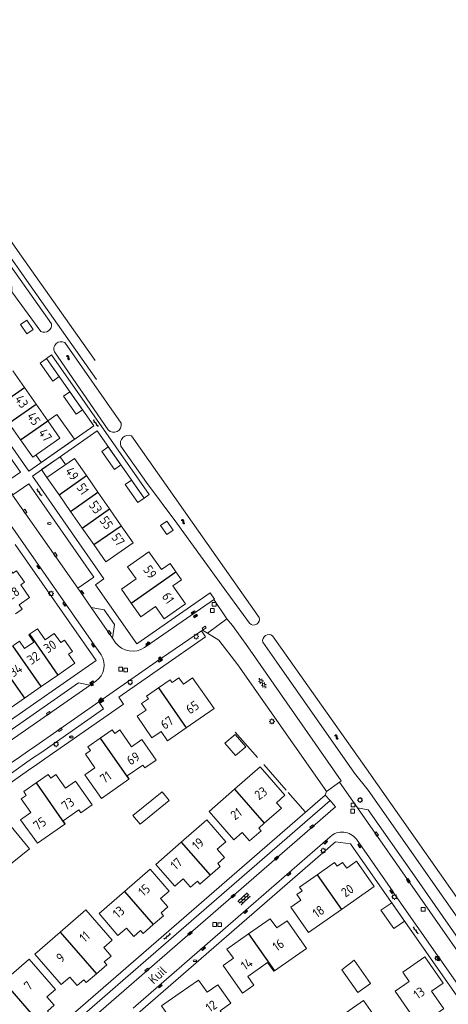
# Model space of a CAD drawing. Extents: x 168769 to 512904, y 516715 to 1559940.
# Tile 292 of 299: x 171337 to 171451, y 520166 to 520428. Entities that reach past the tile are written whole.
import ezdxf

# ---------------------------------------------------------------- set-up
doc = ezdxf.new("R2010")
doc.units = 0
doc.header["$MEASUREMENT"] = 0
doc.linetypes.add('LP', pattern=[14, 9, -5])
doc.layers.get('0').update_dxf_attribs({"linetype": 'CONTINUOUS'})
for name, color, linetype, lineweight in [('B01_HOOFDGEBOUW', 10, 'CONTINUOUS', 0), ('B02_bijgebouw', 12, 'CONTINUOUS', 0), ('B07_scheidingsmuur', 14, 'CONTINUOUS', 25), ('Q04_wegmarkering', 7, 'CONTINUOUS', 0), ('Q21_LANTAARNPAAL', 7, 'CONTINUOUS', 18), ('Q23_kolk', 7, 'CONTINUOUS', 18), ('Q28_rioolput', 7, 'CONTINUOUS', 18), ('Q92_BRANDKRAAN', 7, 'CONTINUOUS', 0), ('Q97_TROTTOIRKOLK', 7, 'CONTINUOUS', 0), ('S01_symb_gesloten_verh', 7, 'CONTINUOUS', 0), ('S02_symb_open_verh', 7, 'CONTINUOUS', 13), ('T03_HEK', 34, 'CONTINUOUS', 0), ('T09_INSTEEKSLOOT', 72, 'CONTINUOUS', 0), ('V00_kant_verharding', 252, 'CONTINUOUS', 0)]:
    doc.layers.add(name, color=color, linetype=linetype, lineweight=lineweight)
for name, color, linetype in [('S05_Water', 132, 'CONTINUOUS'), ('Z02_Huisnummer', 253, 'CONTINUOUS'), ('Z06_STRAATNAAM', 7, 'CONTINUOUS')]:
    doc.layers.add(name, color=color, linetype=linetype)
doc.styles.add('ISOCP', font='isocp.shx', dxfattribs={"height": 1.8})

# ---------------------------------------------------------------- blocks, each defined once
blk = doc.blocks.new('S05')
at = {"color": 0}
for p, q in [((0.08, 0.3), (0.38, 0.59)), ((0.11, -0.19), (0.41, 0.09)), ((0.38, 0.59), (0.68, 0.71)), ((0.41, 0.09), (0.71, 0.21)), ((0.68, 0.71), (1.01, 0.62)), ((0.71, 0.21), (1.02, 0.12)), ((1.01, 0.62), (1.33, 0.37)), ((1.02, 0.12), (1.36, -0.12)), ((1.33, 0.37), (1.66, 0.13)), ((1.66, 0.13), (1.97, 0.04)), ((1.97, 0.04), (2.28, 0.16)), ((2.28, 0.16), (2.58, 0.44)), ((1.36, -0.12), (1.68, -0.37)), ((1.68, -0.37), (2, -0.46)), ((2, -0.46), (2.31, -0.33)), ((2.31, -0.33), (2.61, -0.05))]:
    blk.add_line(p, q, dxfattribs=at)
blk = doc.blocks.new('Q92')
at = {"color": 0}
blk.add_ellipse((0, 0), major_axis=(-0.991, 0), ratio=0.499983, start_param=1.570796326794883, end_param=7.853981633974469, dxfattribs=at)
blk = doc.blocks.new('Q28')
at = {"color": 0}
blk.add_lwpolyline([(1, 1), (1, -1), (-1, -1), (-1, 1)], close=True, dxfattribs=at)
blk = doc.blocks.new('Q21')
at = {"color": 0}
for points in [[(-1.5, 0), (-1, 0)], [(-1.06, 1.06), (-0.71, 0.71)], [(0, 1.5), (0, 1)], [(1.06, 1.06), (0.71, 0.71)], [(1.5, 0), (1, 0)], [(-1.06, -1.06), (-0.71, -0.71)], [(0, -1.5), (0, -1)], [(1.06, -1.06), (0.71, -0.71)]]:
    blk.add_lwpolyline(points, dxfattribs=at)
blk.add_circle((0, 0), 1, dxfattribs=at)
blk = doc.blocks.new('Q97')
blk.add_hatch(color=256).paths.add_polyline_path([(-1, 1), (-1, 0), (1, 1)])
blk.add_line((1, 1), (-1, 0))
at = {"color": 0}
for points in [[(-1, 0), (-1, 1), (1, 1), (1, 0), (-1, 0)], [(0, 0.8), (0, 1)]]:
    blk.add_lwpolyline(points, dxfattribs=at)
blk = doc.blocks.new('Q23')
at = {"color": 0}
blk.add_lwpolyline([(0.99, -0.5), (-0.99, -0.5), (-0.99, 0.5), (0.99, 0.5), (0.99, -0.5)], dxfattribs=at)
blk = doc.blocks.new('S026')
for p, q in [((0, 0), (4.4, 0)), ((0.2, 0.5), (0.2, 0)), ((1.2, 0), (1.2, -0.5)), ((2.2, 0.5), (2.2, 0)), ((3.2, 0), (3.2, -0.5)), ((4.2, 0.5), (4.2, 0))]:
    blk.add_line(p, q)
blk = doc.blocks.new('S016')
at = {"color": 0, "linetype": 'Continuous'}
for points in [[(0.01, -0.38), (2.65, 1.15)], [(2.65, -1.15), (0.01, 0.38)], [(5.07, -1.15), (1.09, 1.15)], [(1.09, -1.15), (5.07, 1.15)], [(6.16, -0.38), (3.51, 1.15)], [(3.51, -1.15), (6.16, 0.37)]]:
    blk.add_lwpolyline(points, dxfattribs=at)
blk = doc.blocks.new('S024')
at = {"color": 0}
for p, q in [((0, 1.2), (6.7, 1.2)), ((0, 0), (6.7, 0)), ((0.2, 1.2), (0.2, 0)), ((1.25, 1.5), (1.25, 1.2)), ((1.25, 0), (1.25, -1.2)), ((2.3, 1.2), (2.3, 0)), ((3.35, 1.5), (3.35, 1.2)), ((3.35, 0), (3.35, -1.2)), ((4.4, 1.2), (4.4, 0)), ((5.45, 1.5), (5.45, 1.2)), ((5.45, 0), (5.45, -1.2)), ((6.5, 1.2), (6.5, 0)), ((0, -1.2), (6.7, -1.2)), ((0.2, -1.2), (0.2, -1.5)), ((2.3, -1.2), (2.3, -1.5)), ((4.4, -1.2), (4.4, -1.5)), ((6.5, -1.2), (6.5, -1.5))]:
    blk.add_line(p, q, dxfattribs=at)

msp = doc.modelspace()

# ---------------------------------------------------------------- linework, layer by layer
at = {"layer": 'B01_HOOFDGEBOUW'}
msp.add_line((171344.28, 520320.91), (171344.3, 520320.88), dxfattribs=at)
for points in [[(171335, 520334.19), (171338.09, 520329.77)], [(171338.09, 520329.77), (171341.18, 520325.34)], [(171341.18, 520325.34), (171344.28, 520320.91)], [(171341.09, 520311.81), (171342.53, 520309.79), (171351.36, 520316.02), (171346.74, 520322.6), (171344.3, 520320.88)], [(171337.05, 520315.86), (171333.95, 520320.3)], [(171344.28, 520320.91), (171347.5, 520316.3), (171340.27, 520311.25), (171337.05, 520315.86)], [(171347.28, 520301.21), (171344.08, 520305.79), (171351.39, 520310.9), (171354.58, 520306.3)], [(171354.58, 520306.3), (171357.66, 520301.87)], [(171357.66, 520301.87), (171360.74, 520297.43)], [(171350.37, 520296.79), (171347.28, 520301.21)], [(171353.47, 520292.36), (171350.37, 520296.79)], [(171360.74, 520297.43), (171363.81, 520292.99)], [(171356.56, 520287.94), (171353.47, 520292.36)], [(171363.81, 520292.99), (171366.99, 520288.4), (171359.76, 520283.35), (171356.56, 520287.94)], [(171366.53, 520272.41), (171363.92, 520276.12), (171367.81, 520278.85), (171365.55, 520282.08), (171371.24, 520286.07), (171374.57, 520281.32), (171376.84, 520282.91), (171378.39, 520280.7)], [(171335.65, 520269.53), (171337.47, 520270.79), (171336.68, 520271.94), (171339.45, 520273.85), (171337.09, 520277.27), (171338.08, 520277.95), (171335.98, 520280.99), (171334.99, 520280.31), (171333.32, 520282.74), (171328.73, 520279.58)], [(171378.39, 520280.7), (171379.88, 520278.58), (171377.62, 520276.96), (171380.96, 520272.2), (171375.27, 520268.21), (171373, 520271.45), (171369.11, 520268.72), (171366.53, 520272.41)], [(171346.95, 520253.22), (171351.52, 520256.39), (171349.84, 520258.82), (171350.83, 520259.5), (171348.72, 520262.54), (171347.73, 520261.86), (171346.02, 520264.32), (171343.56, 520262.62), (171341.51, 520265.57), (171339.4, 520264.11)], [(171339.4, 520264.11), (171339.21, 520263.98), (171340.58, 520262), (171338.11, 520260.29), (171336.74, 520262.27), (171334.96, 520261.04)], [(171342.51, 520250.15), (171346.95, 520253.22)], [(171381.15, 520239.17), (171388.58, 520244.32), (171382.86, 520252.53), (171380.4, 520250.82), (171379.2, 520252.54), (171377.39, 520251.29), (171376.89, 520252.01), (171373.76, 520249.84)], [(171338.08, 520247.08), (171342.51, 520250.15)], [(171373.76, 520249.84), (171370.57, 520247.63), (171371.07, 520246.91), (171369.27, 520245.66), (171370.46, 520243.93), (171368.05, 520242.26), (171372.04, 520236.51), (171374.5, 520238.21), (171376.21, 520235.75), (171381.15, 520239.17)], [(171333.63, 520244), (171338.08, 520247.08)], [(171365.87, 520225.5), (171365.97, 520225.57), (171365.43, 520226.38), (171369.59, 520229.29), (171370.14, 520228.51), (171373.13, 520230.6), (171369.3, 520236.07), (171366.6, 520234.18), (171363.48, 520238.65), (171362.12, 520237.71), (171361.44, 520238.69), (171358.24, 520236.45)], [(171358.24, 520236.45), (171354.96, 520234.16), (171355.65, 520233.18), (171354.29, 520232.23), (171356.84, 520228.59), (171354.14, 520226.7), (171358.55, 520220.38), (171365.87, 520225.5)], [(171394.01, 520222.83), (171400.84, 520228.82), (171407.45, 520221.25), (171405.18, 520219.27), (171406.5, 520217.78), (171401.94, 520213.8)], [(171341.17, 520224.53), (171344.37, 520226.77), (171345.06, 520225.79), (171346.41, 520226.74), (171348.97, 520223.1), (171351.67, 520224.99), (171356.09, 520218.68), (171353.11, 520216.58), (171352.56, 520217.36), (171348.41, 520214.45), (171348.95, 520213.67), (171348.8, 520213.56)], [(171348.8, 520213.56), (171341.53, 520208.46), (171337.06, 520214.75), (171339.77, 520216.64), (171337.21, 520220.29), (171338.56, 520221.23), (171337.87, 520222.22), (171341.17, 520224.53)], [(171387.22, 520216.9), (171394.01, 520222.83)], [(171387.22, 520216.9), (171393.83, 520209.39), (171396.06, 520211.35), (171398.04, 520209.1), (171401.08, 520211.77)], [(171324.1, 520211.75), (171327.12, 520214.21), (171327.88, 520213.28), (171329.16, 520214.32), (171331.97, 520210.87), (171334.53, 520212.95), (171339.4, 520206.96), (171332.54, 520201.39)], [(171379.84, 520208.75), (171386.64, 520214.67), (171391.68, 520208.88), (171389.41, 520206.91), (171391.38, 520204.65), (171389.57, 520203.07), (171390.22, 520202.32), (171387.5, 520199.95)], [(171401.94, 520213.8), (171400.45, 520212.49), (171401.08, 520211.77)], [(171387.5, 520199.95), (171384.79, 520197.59), (171384.13, 520198.35), (171382.32, 520196.77), (171380.36, 520199.04), (171378.09, 520197.07), (171373.06, 520202.86), (171379.84, 520208.75)], [(171416.01, 520200.11), (171420.68, 520203.38), (171421.37, 520202.42), (171422.81, 520203.4), (171423.88, 520201.88), (171426.51, 520203.7), (171431.21, 520196.95), (171422.48, 520190.84)], [(171364.72, 520195.64), (171371.53, 520201.56), (171376.57, 520195.77), (171374.3, 520193.8), (171376.27, 520191.54), (171374.46, 520189.96), (171375.11, 520189.21), (171372.38, 520186.84)], [(171422.48, 520190.84), (171413.75, 520184.71), (171409.03, 520191.46), (171411.65, 520193.3), (171410.58, 520194.84), (171412.01, 520195.84), (171411.32, 520196.82), (171416.01, 520200.11)], [(171372.38, 520186.84), (171369.68, 520184.49), (171369, 520185.27), (171367.19, 520183.7), (171365.25, 520185.93), (171362.98, 520183.96), (171357.95, 520189.75), (171364.72, 520195.64)], [(171347.62, 520184.83), (171354.44, 520190.75), (171361.44, 520182.69), (171359.17, 520180.73), (171361.14, 520178.46), (171359.33, 520176.89), (171359.98, 520176.13), (171357.25, 520173.75)], [(171404.62, 520174.52), (171413.15, 520180.48), (171408.02, 520187.85), (171405.27, 520185.94), (171403.55, 520188.39), (171397.76, 520184.35)], [(171357.25, 520173.75), (171354.55, 520171.41), (171353.89, 520172.16), (171352.08, 520170.59), (171350.12, 520172.85), (171347.85, 520170.89), (171340.85, 520178.94), (171347.62, 520184.83)], [(171397.76, 520184.35), (171391.99, 520180.34), (171393.71, 520177.88), (171390.96, 520175.96), (171396.13, 520168.58), (171399.15, 520170.71), (171397.53, 520173.05), (171402.83, 520176.74), (171404.46, 520174.4), (171404.62, 520174.52)], [(171332.49, 520171.72), (171339.31, 520177.65), (171346.31, 520169.6), (171344.05, 520167.63), (171346.02, 520165.37), (171344.21, 520163.79), (171344.86, 520163.04), (171342.12, 520160.65)], [(171385.53, 520159.48), (171390.72, 520163.11), (171390.15, 520163.92), (171393.02, 520165.93), (171389.58, 520170.85), (171386.71, 520168.84), (171384.38, 520172.09), (171379.23, 520168.49)], [(171379.23, 520168.49), (171374.54, 520165.21), (171377.52, 520160.95), (171374.24, 520158.66), (171377.57, 520153.91), (171385.53, 520159.48)]]:
    msp.add_lwpolyline(points, dxfattribs=at)
for points in [[(171444.72, 520178.23), (171438.85, 520174.15), (171440.55, 520171.7), (171436.75, 520169.08), (171443.14, 520159.87), (171449.65, 520164.39), (171449.74, 520164.44), (171446.47, 520169.15), (171449.54, 520171.29)], [(171434.28, 520153.6), (171436.42, 520155.08), (171428.34, 520166.62), (171423.67, 520163.35), (171425.07, 520161.36), (171422.53, 520159.58), (171429.19, 520150.07), (171431.32, 520151.55), (171431.63, 520151.11), (171432.51, 520150.57), (171434.78, 520152.15), (171434.58, 520153.17)]]:
    msp.add_lwpolyline(points, close=True, dxfattribs=at)
at = {"layer": 'B02_bijgebouw'}
for points in [[(171340.39, 520345.23), (171338.71, 520344.05), (171337, 520346.49), (171338.69, 520347.67), (171340.39, 520345.23)], [(171347.34, 520332.66), (171345.65, 520331.47), (171342.29, 520336.26), (171343.97, 520337.44), (171347.34, 520332.66)], [(171353.53, 520323.81), (171351.84, 520322.62), (171348.48, 520327.42), (171350.17, 520328.6), (171353.53, 520323.81)], [(171363.75, 520309.16), (171362.06, 520307.98), (171358.71, 520312.75), (171360.4, 520313.93), (171363.75, 520309.16)], [(171344.08, 520305.79), (171342.61, 520307.91), (171347.59, 520311.34), (171349.05, 520309.26)], [(171369.93, 520300.3), (171368.24, 520299.12), (171364.9, 520303.93), (171366.59, 520305.1), (171369.93, 520300.3)], [(171377.7, 520291.82), (171376.02, 520290.63), (171374.31, 520293.04), (171375.99, 520294.23), (171377.7, 520291.82)], [(171394.26, 520231.82), (171391.45, 520235.1), (171394.22, 520237.45), (171397.03, 520234.17), (171394.26, 520231.82)], [(171432.98, 520190.68), (171436.42, 520185.79), (171439.3, 520187.77), (171435.86, 520192.67), (171432.98, 520190.68)], [(171422.57, 520174.83), (171425.84, 520177.37), (171430.2, 520171.16)], [(171422.57, 520174.83), (171426.82, 520168.8), (171430.2, 520171.16)]]:
    msp.add_lwpolyline(points, dxfattribs=at)
msp.add_lwpolyline([(171376.61, 520219.86), (171374.71, 520222.19), (171366.97, 520215.85), (171368.87, 520213.52)], close=True, dxfattribs=at)
at = {"layer": 'B07_scheidingsmuur'}
for points in [[(171330.85, 520324.73), (171338.09, 520329.77)], [(171333.95, 520320.3), (171341.18, 520325.34)], [(171337.05, 520315.86), (171344.28, 520320.91)], [(171347.28, 520301.21), (171354.58, 520306.3)], [(171350.37, 520296.79), (171357.66, 520301.87)], [(171353.47, 520292.36), (171360.74, 520297.43)], [(171356.56, 520287.94), (171363.81, 520292.99)], [(171366.53, 520272.41), (171378.39, 520280.7)], [(171339.4, 520264.11), (171346.95, 520253.22)], [(171342.51, 520250.15), (171334.96, 520261.04)], [(171331.9, 520256), (171338.08, 520247.08)], [(171373.76, 520249.84), (171381.15, 520239.17)], [(171358.24, 520236.45), (171365.87, 520225.5)], [(171341.17, 520224.53), (171348.8, 520213.56)], [(171394.01, 520222.83), (171401.94, 520213.8)], [(171379.84, 520208.75), (171387.5, 520199.95)], [(171416.01, 520200.11), (171422.48, 520190.84)], [(171364.72, 520195.64), (171372.38, 520186.84)], [(171347.62, 520184.83), (171357.25, 520173.75)], [(171397.76, 520184.35), (171404.62, 520174.52)], [(171332.49, 520171.72), (171342.12, 520160.65)]]:
    msp.add_lwpolyline(points, dxfattribs=at)
at = {"layer": 'Q04_wegmarkering'}
for points in [[(171334.92, 520301.14), (171352.27, 520276.35)], [(171355.85, 520271.18), (171361.48, 520263.09)], [(171326.49, 520136.24), (171420.92, 520218.14)], [(171419.45, 520219.82), (171420.92, 520218.14)], [(171426.74, 520217.89), (171459.97, 520170.35)]]:
    msp.add_lwpolyline(points, dxfattribs=at)
for points in [[(171355.6, 520250.56), (171334.28, 520235.75, 0.012782), (171319.78, 520225.05, 0.019489), (171304.41, 520212.1, 0.022494), (171288.65, 520196.43, 0.018548)], [(171357.88, 520246.07), (171341.12, 520234.43, 0.032693), (171307.59, 520208.27, 0.026153), (171292.77, 520193.6, 0.017711), (171277.88, 520176.06, 0.01496)]]:
    msp.add_lwpolyline(points, format="xyb", dxfattribs=at)
at = {"layer": 'T03_HEK', "linetype": 'LP'}
msp.add_lwpolyline([(171394.16, 520238.02), (171401.85, 520229.4), (171408.32, 520222.03), (171412.86, 520216.82)], dxfattribs=at)
at = {"layer": 'T09_INSTEEKSLOOT'}
for points in [[(171342.43, 520344.67, 0.617546), (171345.27, 520346.73), (171333.29, 520363.68, 0.676816), (171330.83, 520362.02), (171334.73, 520356.55), (171334.74, 520355.2), (171342.43, 520344.67)], [(171360.4, 520318.49, 0.760087), (171363.82, 520320.23), (171348.8, 520341.74, 0.702058), (171346.04, 520339.21), (171360.4, 520318.49)]]:
    msp.add_lwpolyline(points, format="xyb", dxfattribs=at)
for points in [[(171391.28, 520276.26), (171398.01, 520267.04, 0.832232), (171400.55, 520268.57), (171366.56, 520316.92, 0.642316), (171363.74, 520314.18), (171370.59, 520304.47), (171378.62, 520293.62)], [(171595.33, 519986.17), (171663.19, 519891), (171669.46, 519882.26, 0.753735), (171672.29, 519884.11), (171642.64, 519925.74), (171579.83, 520014.24), (171572.61, 520024.84), (171520.42, 520098.76), (171489.18, 520143.31), (171458.02, 520187.22), (171429.12, 520228.25), (171404.14, 520263.69, 0.69468), (171401.53, 520262), (171405.25, 520256.67), (171425.99, 520227.15), (171429.58, 520222.62), (171470.52, 520164.21), (171494.78, 520129.56), (171523.01, 520090.1), (171566.71, 520027.7)]]:
    msp.add_lwpolyline(points, format="xyb", close=True, dxfattribs=at)
at = {"layer": 'V00_kant_verharding'}
for p, q in [((171418.19, 520221.32), (171419.45, 520219.82)), ((171419.45, 520219.82), (171367.06, 520174.33))]:
    msp.add_line(p, q, dxfattribs=at)
for points in [[(171309.98, 520486.52), (171309.1, 520485.68), (171309.75, 520484.88), (171308.2, 520483.94), (171306.48, 520482.45), (171305.77, 520481.06), (171304.86, 520478.86), (171304.07, 520476.5), (171302.3, 520471.4), (171297.11, 520453.26), (171294.32, 520441.76), (171293.96, 520438.56), (171293.94, 520435.56), (171294.1, 520432.57), (171294.53, 520429.98), (171295.24, 520427.62), (171296.41, 520424.19), (171297.89, 520421.25), (171300.39, 520417.28), (171306.14, 520409.04), (171324.49, 520382.78), (171337.87, 520363.78), (171356.89, 520336.95)], [(171357.26, 520331.88), (171340.28, 520355.92), (171322.3, 520381.45), (171305.36, 520405.73), (171296.04, 520419.29), (171293.52, 520424.22), (171292.35, 520428.42), (171291.94, 520430.84), (171290.17, 520433.46), (171289.73, 520436.04), (171290.21, 520438.27), (171294.25, 520453.64), (171296.32, 520461.69), (171294.32, 520469.03), (171285.02, 520481.93)], [(171362.34, 520261.82), (171361.48, 520263.09), (171362.05, 520266.65), (171359.29, 520270.6), (171355.85, 520271.18), (171352.27, 520276.35), (171356.52, 520279.33), (171339.21, 520304.09), (171334.95, 520301.16), (171332.76, 520304.27), (171337.03, 520307.21), (171319.77, 520331.92), (171315.49, 520328.97), (171311.7, 520334.4), (171312.3, 520337.72), (171309.52, 520341.7), (171306.22, 520342.26)], [(171356.52, 520319.59), (171343.97, 520337.49), (171345.29, 520338.42), (171371.28, 520301.25), (171369.98, 520300.31), (171357.43, 520318.25)], [(171356.53, 520319.58), (171339.25, 520307.45), (171320.25, 520334.66), (171317.96, 520333.09)], [(171367.99, 520261.59), (171357.01, 520277.25), (171359.23, 520278.86), (171340.18, 520306.13), (171357.43, 520318.25)], [(171358.47, 520258.65), (171333.73, 520294.1)], [(171357.15, 520257.1), (171335.63, 520287.99)], [(171367.99, 520261.59), (171387.55, 520275.12), (171388.65, 520273.42), (171388.5, 520273.3), (171392.01, 520268.19), (171386.8, 520264.39), (171385.47, 520265.21), (171385.23, 520265.04), (171373.11, 520256.75), (171357.88, 520246.08), (171359.16, 520244.22), (171342.4, 520232.58)], [(171370.05, 520260.55), (171388.65, 520273.42)], [(171392.01, 520268.19), (171393.51, 520266.4)], [(171385.23, 520265.04), (171386.27, 520263.37), (171374.3, 520255.11), (171363.22, 520247.38), (171364.48, 520245.5), (171343.51, 520230.95)], [(171393.51, 520266.4), (171397.57, 520260.75), (171422.43, 520225.1)], [(171389.85, 520262.56), (171386.8, 520264.39)], [(171417.94, 520223.02), (171394.87, 520255.95), (171389.85, 520262.56)], [(171331.69, 520239.36), (171357.15, 520257.1)], [(171332.99, 520237.59), (171352.48, 520251.15), (171355.6, 520250.56), (171357.11, 520251.62)], [(171417.94, 520223.02), (171418.49, 520222.29)], [(171418.49, 520222.29), (171421.94, 520224.75)], [(171421.94, 520224.75), (171422.43, 520225.1)], [(171421.94, 520224.75), (171426.74, 520217.89), (171429.63, 520217.41), (171441.93, 520199.78), (171460.48, 520173.21), (171459.97, 520170.35), (171462.26, 520167.06), (171465.07, 520169.02)], [(171322.06, 520137.97), (171418.19, 520221.32)], [(171418.19, 520221.32), (171418.49, 520222.29)], [(171367.05, 520164.61), (171390.88, 520185.34), (171419.51, 520210.22)], [(171368.31, 520163.15), (171420.92, 520208.82)], [(171434.61, 520194.49), (171424.92, 520208.35), (171420.92, 520208.82)], [(171426.47, 520209.53), (171436.24, 520195.54)], [(171326.67, 520139.36), (171367.06, 520174.33)]]:
    msp.add_lwpolyline(points, dxfattribs=at)
for points in [[(171362.34, 520261.82, 0.3992), (171370.05, 520260.55)], [(171357.11, 520251.62, 0.395702), (171358.47, 520258.65)], [(171342.4, 520232.58, 0.032701), (171309.09, 520206.59)], [(171343.51, 520230.95, 0.03293), (171310.45, 520205.14)], [(171419.51, 520210.22, -0.447446), (171426.47, 520209.53)], [(171434.61, 520194.49), (171453.63, 520167.26, -0.420117), (171453.05, 520162.99), (171427.82, 520145.37)], [(171454.19, 520161.41, 0.412721), (171455.37, 520168.2), (171436.01, 520195.85)]]:
    msp.add_lwpolyline(points, format="xyb", dxfattribs=at)

# ---------------------------------------------------------------- block references
at = {"layer": 'Q21_LANTAARNPAAL', "xscale": 0.5, "yscale": 0.5}
for p in [(171345.15, 520274.91), (171383.8, 520263.48), (171366.23, 520251.31), (171403.98, 520240.9), (171346.48, 520234.83), (171427.43, 520219.99), (171417.65, 520206.51), (171436.58, 520194.21), (171448.02, 520177.9)]:
    msp.add_blockref('Q21', p, dxfattribs=at)
at = {"layer": 'Q23_kolk'}
for p, xscale, yscale, rotation in [((171338.22, 520296.8), 0.4999999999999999, 0.4999999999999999, 305.0064874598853), ((171346.29, 520285.26), 0.5, 0.5, 303.8737879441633), ((171360.67, 520264.58), 0.5, 0.5, 303.4389027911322), ((171385.94, 520265.75), 0.5, 0.5, 34.4771043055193), ((171344.47, 520243.09), 0.5, 0.5, 35.09657238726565), ((171347.61, 520238.67), 0.5, 0.5, 34.52634466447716), ((171414.65, 520212.91), 0.5, 0.5, 39.39164490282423), ((171431.83, 520210.93), 0.4999999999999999, 0.4999999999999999, 304.7360924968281), ((171405.21, 520204.52), 0.5, 0.5, 40.74113891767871), ((171440.26, 520198.54), 0.4999999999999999, 0.4999999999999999, 304.9535850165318), ((171393.62, 520194.46), 0.5, 0.5, 41.31830969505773), ((171382.16, 520184.52), 0.5, 0.5, 41.03754316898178), ((171370.7, 520174.75), 0.5, 0.5, 40.79960171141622)]:
    msp.add_blockref('Q23', p, dxfattribs=dict(at, xscale=xscale, yscale=yscale, rotation=rotation))
at = {"layer": 'Q28_rioolput', "xscale": 0.5, "yscale": 0.5}
for p in [(171388.59, 520272.05), (171388.1, 520270.42), (171363.67, 520254.81), (171365.04, 520254.59), (171425.48, 520217.02), (171425.58, 520218.63), (171444.25, 520190.87), (171388.74, 520186.86), (171390.06, 520186.8)]:
    msp.add_blockref('Q28', p, dxfattribs=at)
at = {"layer": 'Q92_BRANDKRAAN', "xscale": 0.5, "yscale": 0.5}
for p in [(171344.72, 520293.55), (171350.57, 520236.8), (171350.57, 520236.72), (171383.48, 520177.22)]:
    msp.add_blockref('Q92', p, dxfattribs=at)
at = {"layer": 'Q97_TROTTOIRKOLK'}
for p, xscale, yscale, rotation in [((171342.05, 520282.18), 0.5, 0.5, 124.7668300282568), ((171353.17, 520275.06), 0.5, 0.5, 305.9440331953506), ((171348.96, 520272.28), 0.5, 0.5, 124.7668300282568), ((171383.2, 520269.65), 0.5, 0.5, 34.64463717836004), ((171356.61, 520261.32), 0.5, 0.5, 124.7668300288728), ((171371.13, 520261.3), 0.5, 0.5, 34.58151975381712), ((171374.04, 520257.39), 0.5, 0.5, 214.4527778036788), ((171356.17, 520250.97), 0.5, 0.5, 35.05360387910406), ((171358.49, 520246.5), 0.5, 0.5, 215.0216140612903), ((171418.09, 520208.98), 0.5000000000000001, 0.5000000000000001, 220.9708503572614), ((171427.54, 520207.99), 0.4999999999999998, 0.4999999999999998, 123.4992042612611), ((171408.34, 520200.51), 0.5000000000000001, 0.5000000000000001, 220.9708503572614), ((171436.06, 520195.8), 0.5, 0.5, 124.9635564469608), ((171396.78, 520190.47), 0.5000000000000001, 0.5000000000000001, 220.9708503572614), ((171385.54, 520180.69), 0.5000000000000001, 0.5000000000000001, 220.9708503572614), ((171448.56, 520177.93), 0.4999999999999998, 0.4999999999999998, 124.9635564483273), ((171374.02, 520170.68), 0.5000000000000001, 0.5000000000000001, 220.9708503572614)]:
    msp.add_blockref('Q97', p, dxfattribs=dict(at, xscale=xscale, yscale=yscale, rotation=rotation))
at = {"layer": 'Q97_TROTTOIRKOLK', "color": 1}
for p, xscale, yscale, rotation in [((171383.5, 520269.16), 0.5000000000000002, 0.5000000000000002, 209.5387822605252), ((171371.09, 520261.35), 0.5, 0.5, 48.16185074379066), ((171374.11, 520257.36), 0.5, 0.5, 307.1563741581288), ((171356.2, 520251.01), 0.4999999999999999, 0.4999999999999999, 116.6932294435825), ((171358.48, 520246.48), 0.5, 0.5, 50.96448710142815)]:
    msp.add_blockref('Q97', p, dxfattribs=dict(at, xscale=xscale, yscale=yscale, rotation=rotation))
at = {"layer": 'S01_symb_gesloten_verh', "xscale": 0.5, "yscale": 0.5, "rotation": 306.6316336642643}
msp.add_blockref('S016', (171400.53, 520252.34), dxfattribs=at)
at = {"layer": 'S02_symb_open_verh'}
for name, p, xscale, yscale, rotation in [('S026', (171356.4, 520321.12), 0.5, 0.5, 306.2332286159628), ('S026', (171341.35, 520302.69), 0.5, 0.5, 306.2332286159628), ('S024', (171395.34, 520192.54), 0.4999999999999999, 0.4999999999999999, 42.82834935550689), ('S026', (171441.61, 520186.15), 0.5, 0.5, 305.6126498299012), ('S026', (171375.27, 520182.94), 0.5, 0.5, 41.19098262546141)]:
    msp.add_blockref(name, p, dxfattribs=dict(at, xscale=xscale, yscale=yscale, rotation=rotation))
at = {"layer": 'S05_Water', "xscale": 0.5, "yscale": 0.5, "rotation": 306.4612219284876}
for p in [(171349.26, 520338.26), (171379.86, 520294.57), (171420.69, 520237.27)]:
    msp.add_blockref('S05', p, dxfattribs=at)

# ---------------------------------------------------------------- texts
at = {"layer": 'Z02_Huisnummer', "style": 'ISOCP'}
for s, rotation, p in [('43', 305.018, (171335.38, 520326.66)), ('45', 305.018, (171338.58, 520322.09)), ('47', 305.018, (171341.65, 520317.7)), ('49', 305.018, (171348.79, 520307.48)), ('51', 305.018, (171351.81, 520303.16)), ('53', 305.018, (171355.08, 520298.49)), ('55', 305.018, (171357.94, 520294.39)), ('57', 305.018, (171361.09, 520289.89)), ('59', 305.018, (171369.56, 520281.29)), ('28', 34.5809, (171334.41, 520273.05)), ('61', 305.018, (171374.54, 520274.17)), ('30', 34.711, (171344.31, 520258.94)), ('32', 34.711, (171339.89, 520255.87)), ('34', 34.711, (171335.11, 520252.56)), ('65', 34.7191, (171382.17, 520242.7)), ('67', 34.7191, (171375.42, 520238.63)), ('69', 32.3202, (171366.31, 520229.13)), ('71', 34.9455, (171359.31, 520224.24)), ('23', 35.3154, (171400.48, 520219.86)), ('73', 35.0421, (171349.08, 520217.06)), ('21', 35.3154, (171394.09, 520214.51)), ('75', 35.0421, (171341.56, 520211.78)), ('19', 40.9978, (171384.07, 520206.47)), ('17', 40.9978, (171378.34, 520201.18)), ('15', 40.9978, (171369.73, 520194.16)), ('20', 35.0189, (171423.54, 520193.96)), ('13', 40.9978, (171362.97, 520188.34)), ('18', 35.0189, (171415.94, 520188.48)), ('11', 40.9978, (171354.07, 520181.93)), ('16', 34.9466, (171405.26, 520179.6)), ('9', 40.9978, (171347.87, 520176.54)), ('14', 34.8394, (171396.84, 520174.51)), ('7', 40.9978, (171339.31, 520169.1)), ('13', 35.3154, (171442.79, 520166.84)), ('12', 34.9704, (171387.47, 520163.35))]:
    msp.add_text(s, height=2.5, rotation=rotation, dxfattribs=at).set_placement(p)
at = {"layer": 'Z06_STRAATNAAM', "style": 'ISOCP'}
msp.add_text('Kuil', height=2.5, rotation=43.2857, dxfattribs=at).set_placement((171372.49, 520170.79))

doc.saveas('drawing.dxf')
